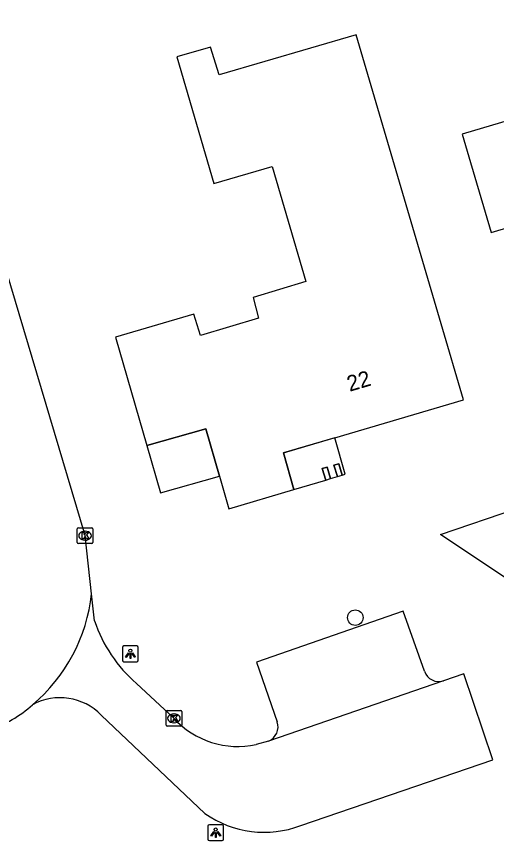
# Model space of a CAD drawing. Extents: x 162417 to 163721, y 384268 to 385416.
# Drawn here: x 163178 to 163208.3, y 384539 to 384591.1 of the extents above; entities that cross this region are included whole.
import ezdxf

# ---------------------------------------------------------------- set-up
doc = ezdxf.new("R2010")
doc.units = 0
for name, color, linetype in [('IMGEO_Boom', 7, 'Continuous'), ('IMGEO_Kolk', 7, 'Continuous'), ('IMGEO_Lichtpunt', 7, 'Continuous'), ('IMGEO_Pand', 7, 'Continuous'), ('IMGEO_Pand_nummerreeks', 7, 'Continuous'), ('IMGEO_Pand_overbouw', 7, 'Continuous'), ('IMGEO_Parkeervlak_open', 7, 'Continuous'), ('IMGEO_Rijbaan_lokaal_gesloten', 7, 'Continuous'), ('IMGEO_Rijbaan_lokaal_open', 7, 'Continuous'), ('IMGEO_Voetpad_open', 7, 'Continuous')]:
    doc.layers.add(name, color=color, linetype=linetype)

msp = doc.modelspace()

# ---------------------------------------------------------------- linework, layer by layer
at = {"layer": 'IMGEO_Boom'}
msp.add_circle((163199.415, 384553.106), 0.489, dxfattribs=at)
at = {"layer": 'IMGEO_Kolk'}
for p, q in [((163181.906, 384558.788), (163182.758, 384558.788)), ((163181.831, 384557.862), (163181.831, 384558.714)), ((163182.319, 384558.568), (163182.344, 384558.568)), ((163182.832, 384558.714), (163182.832, 384557.862)), ((163182.758, 384557.788), (163181.906, 384557.788)), ((163182.342, 384558.008), (163182.317, 384558.008)), ((163187.45, 384546.306), (163187.45, 384547.158)), ((163187.525, 384547.232), (163188.377, 384547.232)), ((163187.938, 384547.012), (163187.963, 384547.012)), ((163188.451, 384547.158), (163188.451, 384546.306)), ((163188.377, 384546.232), (163187.525, 384546.232)), ((163187.961, 384546.452), (163187.936, 384546.452))]:
    msp.add_line(p, q, dxfattribs=at)
for points in [[(163181.906, 384558.788), (163182.758, 384558.788)], [(163181.831, 384557.862), (163181.831, 384558.714)], [(163182.152, 384558.488), (163182.275, 384558.488), (163182.275, 384558.337), (163182.405, 384558.488), (163182.569, 384558.488), (163182.423, 384558.337), (163182.576, 384558.088), (163182.424, 384558.088), (163182.339, 384558.252), (163182.275, 384558.185), (163182.275, 384558.088), (163182.152, 384558.088), (163182.152, 384558.488)], [(163182.832, 384558.714), (163182.832, 384557.862)], [(163182.758, 384557.788), (163181.906, 384557.788)], [(163187.45, 384546.306), (163187.45, 384547.158)], [(163187.525, 384547.232), (163188.377, 384547.232)], [(163187.771, 384546.932), (163187.894, 384546.932), (163187.894, 384546.781), (163188.024, 384546.932), (163188.188, 384546.932), (163188.042, 384546.781), (163188.195, 384546.532), (163188.043, 384546.532), (163187.958, 384546.696), (163187.894, 384546.629), (163187.894, 384546.532), (163187.771, 384546.532), (163187.771, 384546.932)], [(163188.451, 384547.158), (163188.451, 384546.306)], [(163188.377, 384546.232), (163187.525, 384546.232)]]:
    msp.add_lwpolyline(points, dxfattribs=at)
for centre, start, end in [((163181.908, 384558.712), 91.552, 178.448), ((163181.908, 384558.712), 91.552, 178.448), ((163182.756, 384558.712), 1.552, 88.448), ((163182.756, 384558.712), 1.552, 88.448), ((163181.908, 384557.864), 181.552, 268.448), ((163181.908, 384557.864), 181.552, 268.448), ((163182.756, 384557.864), 271.552, 358.448), ((163182.756, 384557.864), 271.552, 358.448), ((163187.527, 384547.156), 91.552, 178.448), ((163187.527, 384547.156), 91.552, 178.448), ((163188.375, 384547.156), 1.552, 88.448), ((163188.375, 384547.156), 1.552, 88.448), ((163187.527, 384546.308), 181.552, 268.448), ((163187.527, 384546.308), 181.552, 268.448), ((163188.375, 384546.308), 271.552, 358.448), ((163188.375, 384546.308), 271.552, 358.448)]:
    msp.add_arc(centre, 0.0765, start, end, dxfattribs=at)
for centre, major_axis, ratio, start_param, end_param in [((163182.318, 384558.288), (-0.387, 0.002), 0.722429, 4.712389, 7.853982), ((163182.343, 384558.288), (-0.39, 0.002), 0.717154, 1.570796, 4.712389), ((163187.937, 384546.732), (-0.387, 0.002), 0.722429, 4.712389, 7.853982), ((163187.962, 384546.732), (-0.39, 0.002), 0.717154, 1.570796, 4.712389)]:
    msp.add_ellipse(centre, major_axis=major_axis, ratio=ratio, start_param=start_param, end_param=end_param, dxfattribs=at)
at = {"layer": 'IMGEO_Lichtpunt'}
for p, q in [((163184.698, 384551.218), (163184.698, 384550.411)), ((163184.698, 384551.218), (163184.698, 384550.411)), ((163185.6, 384551.313), (163184.792, 384551.313)), ((163185.6, 384551.313), (163184.792, 384551.313)), ((163185.694, 384550.411), (163185.694, 384551.218)), ((163185.694, 384550.411), (163185.694, 384551.218)), ((163184.792, 384550.317), (163185.6, 384550.317)), ((163184.792, 384550.317), (163185.6, 384550.317)), ((163190.997, 384539.997), (163190.189, 384539.997)), ((163190.997, 384539.997), (163190.189, 384539.997)), ((163190.095, 384539.902), (163190.095, 384539.095)), ((163190.095, 384539.902), (163190.095, 384539.095)), ((163191.091, 384539.095), (163191.091, 384539.902)), ((163191.091, 384539.095), (163191.091, 384539.902)), ((163190.189, 384539.001), (163190.997, 384539.001)), ((163190.189, 384539.001), (163190.997, 384539.001))]:
    msp.add_line(p, q, dxfattribs=at)
for points in [[(163185.072, 384550.882), (163185.111, 384550.854), (163184.923, 384550.592), (163184.885, 384550.619), (163185.072, 384550.882)], [(163185.174, 384550.834), (163185.221, 384550.834), (163185.221, 384550.512), (163185.174, 384550.512), (163185.174, 384550.834)], [(163185.284, 384550.854), (163185.322, 384550.881), (163185.509, 384550.619), (163185.47, 384550.591), (163185.284, 384550.854)], [(163190.469, 384539.566), (163190.508, 384539.538), (163190.32, 384539.276), (163190.282, 384539.303), (163190.469, 384539.566)], [(163190.571, 384539.518), (163190.618, 384539.518), (163190.618, 384539.196), (163190.571, 384539.196), (163190.571, 384539.518)], [(163190.681, 384539.538), (163190.719, 384539.565), (163190.906, 384539.303), (163190.867, 384539.275), (163190.681, 384539.538)]]:
    msp.add_lwpolyline(points, dxfattribs=at)
for centre in [(163185.197, 384551.016), (163190.594, 384539.7)]:
    msp.add_circle(centre, 0.0994, dxfattribs=at)
for centre, start, end in [((163184.792, 384551.218), 90, 180), ((163184.792, 384551.218), 90, 180), ((163185.6, 384551.218), 0, 90), ((163185.6, 384551.218), 0, 90), ((163184.792, 384550.411), 180, 270), ((163184.792, 384550.411), 180, 270), ((163185.6, 384550.411), 270, 0), ((163185.6, 384550.411), 270, 360), ((163190.189, 384539.902), 90, 180), ((163190.189, 384539.902), 90, 180), ((163190.997, 384539.902), 0, 90), ((163190.997, 384539.902), 0, 90), ((163190.189, 384539.095), 180, 270), ((163190.189, 384539.095), 180, 270), ((163190.997, 384539.095), 270, 0), ((163190.997, 384539.095), 270, 360)]:
    msp.add_arc(centre, 0.0946, start, end, dxfattribs=at)
at = {"layer": 'IMGEO_Pand'}
for points in [[(163204.843, 384571.687), (163199.462, 384589.976), (163190.82, 384587.456), (163190.268, 384589.201), (163188.133, 384588.597), (163190.468, 384580.569), (163194.161, 384581.649), (163196.283, 384574.367), (163192.964, 384573.359), (163193.301, 384572.054), (163189.622, 384570.967), (163189.214, 384572.308), (163184.263, 384570.848), (163186.241, 384563.99), (163189.973, 384565.049), (163190.834, 384562.064), (163191.431, 384559.992), (163195.539, 384561.212), (163194.881, 384563.535), (163197.927, 384564.434), (163198.121, 384564.491), (163206.25, 384566.889), (163204.843, 384571.687)], [(163215.696, 384586.518), (163206.168, 384583.709), (163206.591, 384582.275), (163208.005, 384577.479), (163209.207, 384577.833)], [(163197.638, 384562.629), (163197.331, 384562.538), (163197.547, 384561.809), (163197.854, 384561.9), (163197.638, 384562.629)], [(163198.376, 384562.848), (163198.07, 384562.757), (163198.286, 384562.028), (163198.592, 384562.119), (163198.376, 384562.848)]]:
    msp.add_lwpolyline(points, dxfattribs=at)
at = {"layer": 'IMGEO_Pand_overbouw'}
for points in [[(163189.973, 384565.049), (163186.241, 384563.99), (163187.102, 384561.006), (163190.834, 384562.064)], [(163197.638, 384562.629), (163197.854, 384561.9), (163198.286, 384562.028), (163198.07, 384562.757), (163198.376, 384562.848), (163198.592, 384562.119), (163198.778, 384562.174), (163198.121, 384564.491), (163194.881, 384563.535), (163195.539, 384561.212), (163197.547, 384561.809), (163197.331, 384562.538)]]:
    msp.add_lwpolyline(points, close=True, dxfattribs=at)
at = {"layer": 'IMGEO_Parkeervlak_open'}
msp.add_lwpolyline([(163203.788, 384549.708), (163202.446, 384553.51), (163193.178, 384550.277), (163194.483, 384546.516)], dxfattribs=at)
for centre, radius, start, end in [((163204.712, 384550.034), 0.98, 199.3982, 286.9426), ((163193.557, 384546.197), 0.979, 292.3691, 19.0393)]:
    msp.add_arc(centre, radius, start, end, dxfattribs=at)
at = {"layer": 'IMGEO_Rijbaan_lokaal_gesloten'}
msp.add_lwpolyline([(163182.739, 384554.615), (163182.33, 384558.292), (163162.11, 384626.271)], dxfattribs=at)
for centre, radius, start, end in [((163172.173, 384555.725), 10.624, 310.0758, 354.0015), ((163173.938, 384553.146), 7.521, 288.1022, 312.4367)]:
    msp.add_arc(centre, radius, start, end, dxfattribs=at)
at = {"layer": 'IMGEO_Rijbaan_lokaal_open'}
for points in [[(163182.929, 384552.906), (163182.739, 384554.615)], [(163195.971, 384539.949), (163208.119, 384544.102), (163206.282, 384549.556), (163204.998, 384549.096)], [(163187.947, 384546.734), (163185.584, 384548.938)], [(163204.998, 384549.096), (163193.93, 384545.291)], [(163183.358, 384546.941), (163189.914, 384540.721)], [(163193.93, 384545.291), (163193.158, 384545.071)]]:
    msp.add_lwpolyline(points, dxfattribs=at)
for centre, radius, start, end in [((163191.48, 384555.755), 9.013, 198.4286, 229.1446), ((163180.751, 384544.383), 3.652, 44.4468, 118.4078), ((163192.004, 384550.45), 5.501, 222.4888, 282.112), ((163193.661, 384545.972), 6.451, 234.4888, 290.9842)]:
    msp.add_arc(centre, radius, start, end, dxfattribs=at)
at = {"layer": 'IMGEO_Voetpad_open'}
msp.add_lwpolyline([(163209.757, 384555.048), (163204.802, 384558.366), (163209.626, 384560.018)], dxfattribs=at)

# ---------------------------------------------------------------- texts
at = {"layer": 'IMGEO_Pand_nummerreeks'}
msp.add_text('22', height=1, rotation=16.4382, dxfattribs=at).set_placement((163199.057, 384567.394))

doc.saveas('drawing.dxf')
